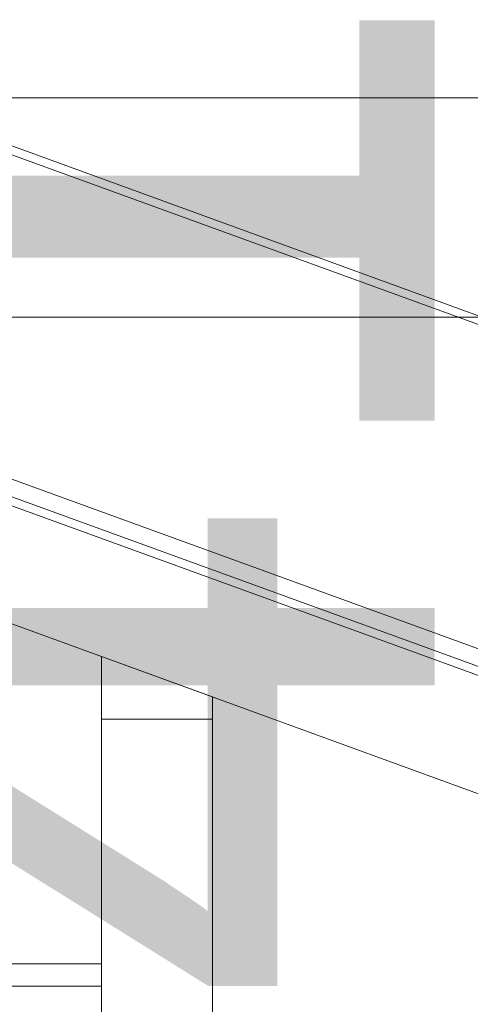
# Model space of a CAD drawing. Header units: millimetres. Extents: x -2233 to 61924, y -68080 to 6847.
# Tile 863 of 1056: x 26901 to 27063, y 993 to 1348. Entities that reach past the tile are written whole.
import ezdxf

# ---------------------------------------------------------------- set-up
doc = ezdxf.new("R2010")
doc.units = ezdxf.units.MM
doc.layers.add('COTAS_P', color=1, linetype='Continuous', lineweight=0)
doc.layers.add('lateral_bajante_movil', color=7, linetype='Continuous', lineweight=0)
doc.dimstyles.new('R19_100', dxfattribs={"dimtxt": 250, "dimasz": 150, "dimexe": 150, "dimexo": 80, "dimgap": 100, "dimtad": 1, "dimtih": 1, "dimtoh": 1, "dimdsep": 46, "dimcen": 0.09, "dimadec": 0, "dimazin": 0, "dimtfac": 1, "dimtdec": 4, "dimtofl": 0, "dimtmove": 0, "dimatfit": 3, "dimfxl": 1, "dimtolj": 1, "dimtzin": 0, "dimarcsym": 0})

# ---------------------------------------------------------------- blocks, each defined once
blk = doc.blocks.new('DIM_R28_9')
at = {"layer": 'COTAS_P'}
for p, q in [((26750.07, 1241), (27150.07, 1241)), ((27150.07, 1241), (27105.07, 1091)), ((27150.07, 0), (27150.07, 1241)), ((27150.07, 1241), (27195.07, 1091)), ((27150.07, 0), (27105.07, 150)), ((27150.07, 0), (27195.07, 150)), ((26750.07, 0), (27150.07, 0))]:
    blk.add_line(p, q, dxfattribs=at)
blk.add_text('1241 P', height=250, rotation=90, dxfattribs=at).set_placement((27050.07, 620.5))
blk = doc.blocks.new('DIM_R28_32')
at = {"layer": 'COTAS_P'}
for p, q in [((26795.07, 1320), (27495.07, 1320)), ((27495.07, 1320), (27450.07, 1170)), ((27495.07, 0), (27495.07, 1320)), ((27495.07, 1320), (27540.07, 1170)), ((27495.07, 0), (27450.07, 150)), ((27495.07, 0), (27540.07, 150)), ((26795.07, 0), (27495.07, 0))]:
    blk.add_line(p, q, dxfattribs=at)
blk.add_text('1320 P', height=250, rotation=90, dxfattribs=at).set_placement((27395.07, 660))

msp = doc.modelspace()

# ---------------------------------------------------------------- linework, layer by layer
at = {"layer": 'lateral_bajante_movil'}
for p, q in [((26850.067, 1320), (28353.576, 772.768)), ((26849.041, 1317.181), (28352.55, 769.949)), ((26846.989, 1191.543), (28350.498, 644.311)), ((28353.576, 643.19), (26850.067, 1190.422)), ((26880.067, 1189.081), (27084.991, 1114.495)), ((26878.015, 1183.443), (27082.939, 1108.857)), ((26876.989, 1180.624), (27081.912, 1106.038)), ((26833.309, 1153.955), (28336.817, 606.723)), ((26930.067, 1118.738), (26970.067, 1104.179)), ((26930.067, 1096.179), (26930.067, 1118.738)), ((26970.067, 1104.179), (26970.067, 1096.179)), ((26970.067, 1096.179), (26930.067, 1096.179)), ((26930.067, 1096.179), (26930.067, 225)), ((26970.067, 225), (26970.067, 1096.179)), ((26810.067, 1008), (26930.067, 1008)), ((26930.067, 1000), (26930.067, 1008)), ((26810.067, 1000), (26930.067, 1000))]:
    msp.add_line(p, q, dxfattribs=at)

# ---------------------------------------------------------------- dimensions: what is measured, and where the dimension line sits
at = {"layer": 'COTAS_P'}
for p1, p2, distance, picture, middle in [((26795.067, 0), (26795.067, 1320), -700, 'DIM_R28_32', (27495.067, 660)), ((26750.067, 0), (26750.067, 1241), -400, 'DIM_R28_9', (27150.067, 620.5))]:
    dim = msp.add_aligned_dim(p1=p1, p2=p2, distance=distance, text='<> P', dimstyle='R19_100', dxfattribs=at)
    dim.commit()
    dim.dimension.update_dxf_attribs({"geometry": picture, "text_midpoint": middle})

doc.saveas('drawing.dxf')
